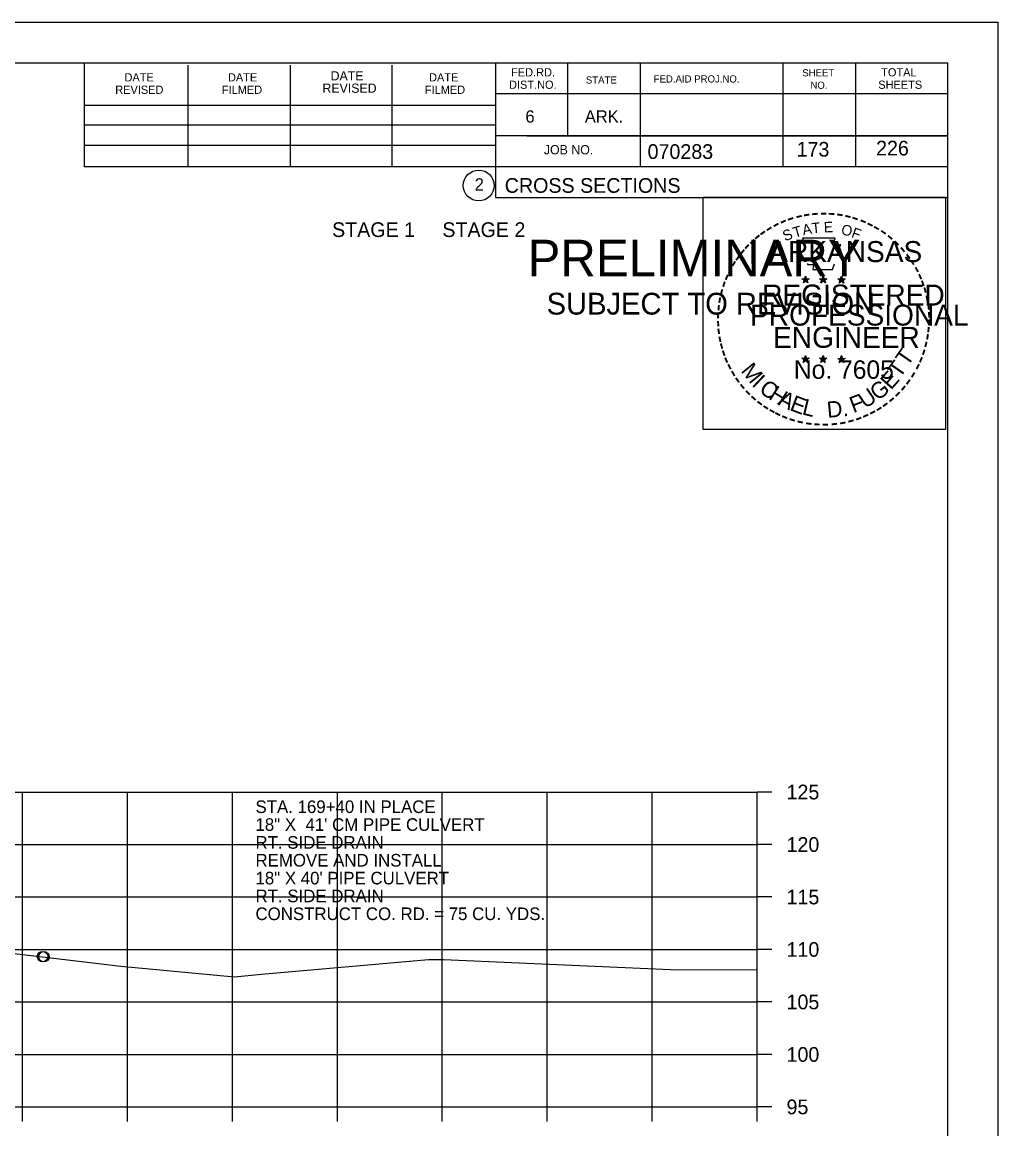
# Model space of a CAD drawing. Extents: x 1175611 to 1176402, y -433344 to -416213.
# Drawn here: x 1175850.9 to 1175943.9, y -427688.9 to -427583.4 of the extents above; entities that cross this region are included whole.
import ezdxf

# ---------------------------------------------------------------- set-up
doc = ezdxf.new("R2010")
doc.units = 0
for name, color, linetype in [('Default', 7, 'Continuous'), ('R_Axis', 7, 'Continuous'), ('R_Axis Annot', 7, 'Continuous'), ('R_Border', 7, 'Continuous'), ('R_Border Notes', 7, 'Continuous'), ('R_Border PE', 7, 'Continuous'), ('R_Border Prem', 7, 'Continuous'), ('R_Drive', 7, 'Continuous'), ('R_Exist Surface', 7, 'Continuous'), ('R_Grid', 7, 'Continuous'), ('R_No Plot', 7, 'Continuous')]:
    doc.layers.add(name, color=color, linetype=linetype)

msp = doc.modelspace()

# ---------------------------------------------------------------- linework, layer by layer
at = {"layer": 'R_Axis'}
for p, q in [((1175920.97, -427686.76), (1175920.97, -427656.76)), ((1175922.37, -427656.76), (1175920.97, -427656.76)), ((1175922.37, -427661.76), (1175920.97, -427661.76)), ((1175922.37, -427666.76), (1175920.97, -427666.76)), ((1175922.37, -427671.76), (1175920.97, -427671.76)), ((1175922.37, -427676.76), (1175920.97, -427676.76)), ((1175922.37, -427681.76), (1175920.97, -427681.76)), ((1175640.97, -427686.76), (1175920.97, -427686.76)), ((1175850.97, -427688.16), (1175850.97, -427686.76)), ((1175860.97, -427688.16), (1175860.97, -427686.76)), ((1175870.97, -427688.16), (1175870.97, -427686.76)), ((1175880.97, -427688.16), (1175880.97, -427686.76)), ((1175890.97, -427688.16), (1175890.97, -427686.76)), ((1175900.97, -427688.16), (1175900.97, -427686.76)), ((1175910.97, -427688.16), (1175910.97, -427686.76)), ((1175920.97, -427688.16), (1175920.97, -427686.76)), ((1175922.37, -427686.76), (1175920.97, -427686.76))]:
    msp.add_line(p, q, dxfattribs=at)
at = {"layer": 'R_Border'}
for p, q in [((1175622.97, -427587.3), (1175939.15, -427587.3)), ((1175856.89, -427597.18), (1175856.89, -427587.3)), ((1175866.75, -427597.18), (1175866.75, -427587.5)), ((1175876.51, -427597.18), (1175876.51, -427587.5)), ((1175886.19, -427597.18), (1175886.19, -427587.5)), ((1175896.05, -427587.3), (1175896.05, -427600.1)), ((1175902.89, -427587.3), (1175902.89, -427594.24)), ((1175909.83, -427587.3), (1175909.83, -427597.18)), ((1175923.41, -427587.3), (1175923.41, -427597.18)), ((1175930.35, -427587.3), (1175930.35, -427597.18)), ((1175939.15, -427792.76), (1175939.15, -427587.3)), ((1175939.15, -427590.24), (1175896.05, -427590.24)), ((1175939.15, -427590.22), (1175939.15, -427590.22)), ((1175856.89, -427591.32), (1175896.05, -427591.32)), ((1175856.89, -427593.18), (1175896.05, -427593.18)), ((1175939.15, -427594.24), (1175896.05, -427594.24)), ((1175899.01, -427594.24), (1175939.15, -427594.24)), ((1175856.89, -427597.18), (1175856.89, -427595.12)), ((1175856.89, -427595.12), (1175896.05, -427595.12)), ((1175939.15, -427597.18), (1175856.89, -427597.18)), ((1175896.05, -427600.1), (1175939.15, -427600.1))]:
    msp.add_line(p, q, dxfattribs=at)
msp.add_circle((1175894.44, -427598.97), 1.47, dxfattribs=at)
at = {"layer": 'R_Border PE'}
for p, q in [((1175925.23, -427607.86), (1175925.58, -427607.97)), ((1175925.23, -427607.86), (1175925.49, -427607.9)), ((1175925.23, -427607.86), (1175925.47, -427607.98)), ((1175925.37, -427608.26), (1175925.58, -427607.97)), ((1175925.58, -427607.6), (1175925.54, -427607.85)), ((1175925.58, -427607.97), (1175925.58, -427607.6)), ((1175925.58, -427607.6), (1175925.63, -427607.85)), ((1175925.93, -427607.86), (1175925.58, -427607.97)), ((1175925.8, -427608.26), (1175925.58, -427607.97)), ((1175925.93, -427607.86), (1175925.64, -427607.9)), ((1175925.93, -427607.86), (1175925.73, -427607.96)), ((1175926.9, -427607.86), (1175927.25, -427607.97)), ((1175926.9, -427607.86), (1175927.16, -427607.9)), ((1175926.9, -427607.86), (1175927.14, -427607.98)), ((1175927.04, -427608.26), (1175927.25, -427607.97)), ((1175927.25, -427607.6), (1175927.21, -427607.85)), ((1175927.25, -427607.97), (1175927.25, -427607.6)), ((1175927.25, -427607.6), (1175927.3, -427607.85)), ((1175927.6, -427607.86), (1175927.25, -427607.97)), ((1175927.47, -427608.26), (1175927.25, -427607.97)), ((1175927.6, -427607.86), (1175927.31, -427607.9)), ((1175927.6, -427607.86), (1175927.4, -427607.96)), ((1175928.67, -427607.87), (1175929.02, -427607.98)), ((1175928.67, -427607.87), (1175928.92, -427607.91)), ((1175928.67, -427607.87), (1175928.91, -427607.99)), ((1175929.02, -427607.61), (1175928.98, -427607.87)), ((1175929.02, -427607.98), (1175929.02, -427607.61)), ((1175929.02, -427607.61), (1175929.07, -427607.86)), ((1175929.36, -427607.87), (1175929.02, -427607.98)), ((1175929.36, -427607.87), (1175929.08, -427607.92)), ((1175929.36, -427607.87), (1175929.16, -427607.97)), ((1175925.37, -427608.26), (1175925.49, -427608.02)), ((1175925.37, -427608.26), (1175925.58, -427608.05)), ((1175925.8, -427608.26), (1175925.58, -427608.05)), ((1175925.8, -427608.26), (1175925.66, -427607.97)), ((1175927.04, -427608.26), (1175927.16, -427608.02)), ((1175927.04, -427608.26), (1175927.25, -427608.05)), ((1175927.47, -427608.26), (1175927.25, -427608.05)), ((1175927.47, -427608.26), (1175927.33, -427607.97)), ((1175928.8, -427608.28), (1175929.02, -427607.98)), ((1175928.8, -427608.28), (1175928.93, -427608.03)), ((1175928.8, -427608.28), (1175929.02, -427608.06)), ((1175929.23, -427608.28), (1175929.02, -427607.98)), ((1175929.23, -427608.28), (1175929.02, -427608.06)), ((1175929.23, -427608.28), (1175929.09, -427607.98)), ((1175925.58, -427615.17), (1175925.54, -427615.43)), ((1175925.58, -427615.54), (1175925.58, -427615.17)), ((1175925.58, -427615.17), (1175925.63, -427615.42)), ((1175927.25, -427615.17), (1175927.21, -427615.43)), ((1175927.25, -427615.54), (1175927.25, -427615.17)), ((1175927.25, -427615.17), (1175927.3, -427615.42)), ((1175929.02, -427615.18), (1175928.97, -427615.44)), ((1175929.02, -427615.55), (1175929.02, -427615.18)), ((1175929.02, -427615.18), (1175929.06, -427615.43)), ((1175925.23, -427615.43), (1175925.58, -427615.54)), ((1175925.23, -427615.43), (1175925.48, -427615.47)), ((1175925.23, -427615.43), (1175925.47, -427615.55)), ((1175925.36, -427615.84), (1175925.58, -427615.54)), ((1175925.36, -427615.84), (1175925.49, -427615.59)), ((1175925.36, -427615.84), (1175925.58, -427615.62)), ((1175925.93, -427615.43), (1175925.58, -427615.54)), ((1175925.79, -427615.84), (1175925.58, -427615.54)), ((1175925.79, -427615.84), (1175925.58, -427615.62)), ((1175925.93, -427615.43), (1175925.64, -427615.48)), ((1175925.79, -427615.84), (1175925.66, -427615.55)), ((1175925.93, -427615.43), (1175925.72, -427615.53)), ((1175926.9, -427615.43), (1175927.25, -427615.54)), ((1175926.9, -427615.43), (1175927.15, -427615.47)), ((1175926.9, -427615.43), (1175927.14, -427615.55)), ((1175927.03, -427615.84), (1175927.25, -427615.54)), ((1175927.03, -427615.84), (1175927.16, -427615.59)), ((1175927.03, -427615.84), (1175927.25, -427615.62)), ((1175927.6, -427615.43), (1175927.25, -427615.54)), ((1175927.46, -427615.84), (1175927.25, -427615.54)), ((1175927.46, -427615.84), (1175927.25, -427615.62)), ((1175927.6, -427615.43), (1175927.31, -427615.48)), ((1175927.46, -427615.84), (1175927.32, -427615.55)), ((1175927.6, -427615.43), (1175927.39, -427615.53)), ((1175928.67, -427615.44), (1175929.02, -427615.55)), ((1175928.67, -427615.44), (1175928.92, -427615.48)), ((1175928.67, -427615.44), (1175928.9, -427615.56)), ((1175928.8, -427615.85), (1175929.02, -427615.55)), ((1175928.8, -427615.85), (1175928.93, -427615.6)), ((1175928.8, -427615.85), (1175929.01, -427615.63)), ((1175929.23, -427615.85), (1175929.01, -427615.63)), ((1175929.36, -427615.44), (1175929.02, -427615.55)), ((1175929.23, -427615.85), (1175929.02, -427615.55)), ((1175929.36, -427615.44), (1175929.08, -427615.49)), ((1175929.23, -427615.85), (1175929.09, -427615.56)), ((1175929.36, -427615.44), (1175929.16, -427615.54))]:
    msp.add_line(p, q, dxfattribs=at)
for points in [[(1175925.28, -427603.98), (1175925.54, -427604.8)], [(1175928.79, -427604.9), (1175928.93, -427604.62), (1175928.24, -427604.64), (1175928.39, -427603.98), (1175925.28, -427603.98)], [(1175925.77, -427606.4), (1175925.77, -427606.49), (1175926.33, -427606.51), (1175926.28, -427606.98), (1175928.15, -427606.98), (1175928.35, -427606.44)], [(1175925.58, -427607.6), (1175925.8, -427608.26), (1175925.23, -427607.86), (1175925.93, -427607.86), (1175925.37, -427608.26), (1175925.58, -427607.6)], [(1175927.25, -427607.6), (1175927.47, -427608.26), (1175926.9, -427607.86), (1175927.6, -427607.86), (1175927.04, -427608.26), (1175927.25, -427607.6)], [(1175929.02, -427607.61), (1175929.23, -427608.28), (1175928.67, -427607.87), (1175929.36, -427607.87), (1175928.8, -427608.28), (1175929.02, -427607.61)], [(1175925.58, -427615.17), (1175925.79, -427615.84), (1175925.23, -427615.43), (1175925.93, -427615.43), (1175925.36, -427615.84), (1175925.58, -427615.17)], [(1175927.25, -427615.17), (1175927.46, -427615.84), (1175926.9, -427615.43), (1175927.6, -427615.43), (1175927.03, -427615.84), (1175927.25, -427615.17)], [(1175929.02, -427615.18), (1175929.23, -427615.85), (1175928.67, -427615.44), (1175929.36, -427615.44), (1175928.8, -427615.85), (1175929.02, -427615.18)]]:
    msp.add_lwpolyline(points, dxfattribs=at)
for centre, radius in [((1175925.58, -427607.97), 0.172), ((1175925.58, -427607.97), 0.145), ((1175925.58, -427607.97), 0.116), ((1175925.58, -427607.97), 0.0991), ((1175925.58, -427607.97), 0.0747), ((1175925.58, -427607.97), 0.0495), ((1175925.58, -427607.97), 0.0296), ((1175927.25, -427607.97), 0.172), ((1175927.25, -427607.97), 0.145), ((1175927.25, -427607.97), 0.116), ((1175927.25, -427607.97), 0.0991), ((1175927.25, -427607.97), 0.0747), ((1175927.25, -427607.97), 0.0495), ((1175927.25, -427607.97), 0.0296), ((1175929.02, -427607.98), 0.172), ((1175929.02, -427607.98), 0.145), ((1175929.02, -427607.98), 0.116), ((1175929.02, -427607.98), 0.0991), ((1175929.02, -427607.98), 0.0747), ((1175929.02, -427607.98), 0.0495), ((1175929.02, -427607.98), 0.0296), ((1175925.58, -427615.54), 0.172), ((1175925.58, -427615.54), 0.145), ((1175925.58, -427615.54), 0.116), ((1175925.58, -427615.54), 0.0991), ((1175925.58, -427615.54), 0.0747), ((1175925.58, -427615.54), 0.0495), ((1175925.58, -427615.54), 0.0296), ((1175927.25, -427615.54), 0.172), ((1175927.25, -427615.54), 0.145), ((1175927.25, -427615.54), 0.116), ((1175927.25, -427615.54), 0.0991), ((1175927.25, -427615.54), 0.0747), ((1175927.25, -427615.54), 0.0495), ((1175927.25, -427615.54), 0.0296), ((1175929.01, -427615.55), 0.172), ((1175929.01, -427615.55), 0.145), ((1175929.01, -427615.55), 0.116), ((1175929.01, -427615.55), 0.0991), ((1175929.01, -427615.55), 0.0747), ((1175929.01, -427615.55), 0.0495), ((1175929.01, -427615.55), 0.0296)]:
    msp.add_circle(centre, radius, dxfattribs=at)
at = {"layer": 'R_Exist Surface'}
msp.add_lwpolyline([(1175849.68, -427672.08), (1175851.25, -427672.26), (1175860.34, -427673.35), (1175871.17, -427674.36), (1175873.75, -427674.11), (1175889.67, -427672.7), (1175891.1, -427672.71), (1175912.7, -427673.67), (1175920.97, -427673.69)], dxfattribs=at)
at = {"layer": 'R_Grid'}
for p, q in [((1175640.97, -427656.76), (1175920.97, -427656.76)), ((1175850.97, -427686.76), (1175850.97, -427656.76)), ((1175860.97, -427686.76), (1175860.97, -427656.76)), ((1175870.97, -427686.76), (1175870.97, -427656.76)), ((1175880.97, -427686.76), (1175880.97, -427656.76)), ((1175890.97, -427686.76), (1175890.97, -427656.76)), ((1175900.97, -427686.76), (1175900.97, -427656.76)), ((1175910.97, -427686.76), (1175910.97, -427656.76)), ((1175920.97, -427686.76), (1175920.97, -427656.76)), ((1175640.97, -427661.76), (1175920.97, -427661.76)), ((1175640.97, -427666.76), (1175920.97, -427666.76)), ((1175640.97, -427671.76), (1175920.97, -427671.76)), ((1175640.97, -427676.76), (1175920.97, -427676.76)), ((1175640.97, -427681.76), (1175920.97, -427681.76)), ((1175640.97, -427686.76), (1175920.97, -427686.76))]:
    msp.add_line(p, q, dxfattribs=at)
at = {"layer": 'R_No Plot'}
msp.add_line((1175610.57, -427583.41), (1175943.91, -427583.41), dxfattribs=at)
for points in [[(1175610.57, -427583.41), (1175943.91, -427583.41), (1175943.91, -427796.75), (1175610.57, -427796.75)], [(1175915.82, -427600.07), (1175938.92, -427600.07), (1175938.92, -427622.22), (1175915.82, -427622.22)]]:
    msp.add_lwpolyline(points, close=True, dxfattribs=at)
for centre in [(1175852.88, -427672.44), (1175853.01, -427672.45)]:
    msp.add_circle(centre, 0.5, dxfattribs=at)

# ---------------------------------------------------------------- texts
at = {"layer": 'Default'}
msp.add_text('STAGE 1     STAGE 2', height=1.4, dxfattribs=at).set_placement((1175880.47, -427603.88))
at = {"layer": 'R_Axis Annot'}
for s, p in [('125', (1175923.77, -427657.46)), ('120', (1175923.77, -427662.46)), ('115', (1175923.77, -427667.46)), ('110', (1175923.77, -427672.46)), ('105', (1175923.77, -427677.46)), ('100', (1175923.77, -427682.46)), ('95', (1175923.77, -427687.46))]:
    msp.add_text(s, height=1.4, dxfattribs=at).set_placement(p)
at = {"layer": 'R_Border'}
for s, height, p in [('FED.RD.', 0.782, (1175897.53, -427588.58)), ('SHEET', 0.684, (1175925.27, -427588.58)), ('TOTAL', 0.782, (1175932.79, -427588.58)), ('DATE', 0.782, (1175860.69, -427589.06)), ('DATE', 0.782, (1175870.55, -427589.06)), ('DATE', 0.879, (1175880.33, -427588.96)), ('DATE', 0.782, (1175889.71, -427589.06)), ('DIST.NO.', 0.782, (1175897.33, -427589.76)), ('STATE', 0.684, (1175904.65, -427589.26)), ('FED.AID PROJ.NO.', 0.684, (1175911.11, -427589.16)), ('SHEETS', 0.782, (1175932.51, -427589.76)), ('REVISED', 0.782, (1175859.81, -427590.24)), ('FILMED', 0.782, (1175869.97, -427590.24)), ('REVISED', 0.879, (1175879.55, -427590.14)), ('FILMED', 0.782, (1175889.31, -427590.24)), ('NO.', 0.684, (1175926.05, -427589.76)), ('6', 1.17, (1175898.89, -427592.98)), ('ARK.', 1.172, (1175904.55, -427592.98)), ('JOB NO.', 0.879, (1175900.65, -427596)), ('070283', 1.4, (1175910.53, -427596.44)), ('2', 1.17, (1175894.06, -427599.45)), ('CROSS SECTIONS', 1.4, (1175896.92, -427599.67))]:
    msp.add_text(s, height=height, rotation=360, dxfattribs=at).set_placement(p)
at = {"layer": 'R_Border Notes'}
for s, p in [('173', (1175924.73, -427596.22)), ('226', (1175932.3, -427596.11))]:
    msp.add_text(s, height=1.4, dxfattribs=at).set_placement(p)
at = {"layer": 'R_Border PE'}
for s, height, rotation, p in [('-', 1.6, 10.2193, (1175925.45, -427602.45)), ('-', 1.6, 5.8968, (1175926.18, -427602.34)), ('-', 1.6, 0.1862, (1175926.95, -427602.27)), ('-', 1.6, 357.743, (1175927.67, -427602.28)), ('-', 1.6, 28.7918, (1175922.76, -427603.44)), ('-', 1.6, 24.3072, (1175923.39, -427603.12)), ('-', 1.6, 19.1761, (1175924.02, -427602.85)), ('-', 1.6, 13.6301, (1175924.77, -427602.61)), ('A', 1, 11.2132, (1175925.37, -427603.72)), ('T', 1, 6.0228, (1175926.22, -427603.55)), ('E', 1, 0.8323, (1175927.32, -427603.44)), ('-', 1.6, 352.1617, (1175928.42, -427602.33)), ('-', 1.6, 347.2049, (1175929.14, -427602.45)), ('-', 1.6, 342.3362, (1175929.77, -427602.6)), ('-', 1.6, 337.8551, (1175930.51, -427602.83)), ('-', 1.6, 334.1211, (1175931.14, -427603.1)), ('-', 1.6, 38.9507, (1175921.1, -427604.58)), ('-', 1.6, 36.2317, (1175921.58, -427604.2)), ('-', 1.6, 34.0636, (1175922.16, -427603.81)), ('S', 1, 21.594, (1175923.63, -427604.3)), ('T', 1, 16.4036, (1175924.54, -427603.97)), ('O', 1, 350.4515, (1175928.93, -427603.65)), ('F', 1, 340.0707, (1175929.88, -427603.88)), ('-', 1.6, 329.6409, (1175931.72, -427603.38)), ('-', 1.6, 325.8627, (1175932.36, -427603.74)), ('-', 1.6, 320.5297, (1175932.97, -427604.17)), ('-', 1.6, 48.423, (1175920.22, -427605.47)), ('-', 1.6, 42.9622, (1175920.67, -427605)), ('ARKANSAS', 2, 360, (1175922.13, -427606.27)), ('-', 1.6, 315.5786, (1175933.57, -427604.66)), ('-', 1.6, 54.2325, (1175919.41, -427606.53)), ('-', 1.6, 50.6142, (1175919.82, -427605.96)), ('-', 1.6, 309.8797, (1175934.14, -427605.21)), ('-', 1.6, 306.6522, (1175934.66, -427605.81)), ('-', 1.6, 62.8713, (1175918.77, -427607.67)), ('-', 1.6, 58.0706, (1175919.08, -427607.05)), ('-', 1.4, 303.6753, (1175935.15, -427606.38)), ('-', 1.6, 299.6684, (1175935.47, -427606.98)), ('-', 1.6, 67.7743, (1175918.51, -427608.28)), ('DWB', 0.01, 360, (1175925.57, -427607.97)), ('DWB', 0.01, 360, (1175927.24, -427607.97)), ('-', 1.6, 294.6628, (1175935.79, -427607.59)), ('-', 1.6, 75.461, (1175918.09, -427609.62)), ('-', 1.6, 72.3945, (1175918.29, -427608.91)), ('REGISTERED', 2, 360, (1175921.45, -427610.41)), ('DWB', 0.01, 360, (1175929, -427607.98)), ('-', 1.6, 290.5728, (1175936.05, -427608.17)), ('-', 1.6, 285.1233, (1175936.28, -427608.75)), ('-', 1.6, 81.2013, (1175917.96, -427610.34)), ('-', 1.6, 280.5493, (1175936.48, -427609.49)), ('-', 1.6, 89.0622, (1175917.86, -427611.73)), ('-', 1.6, 85.1863, (1175917.89, -427611.03)), ('PROFESSIONAL', 2, 360, (1175920.3, -427612.32)), ('-', 1.6, 276.5962, (1175936.65, -427610.26)), ('-', 1.6, 274.3301, (1175936.71, -427610.98)), ('-', 1.6, 94.1959, (1175917.9, -427612.45)), ('-', 1.6, 269.9407, (1175936.74, -427611.62)), ('-', 1.6, 98.9479, (1175917.97, -427613.12)), ('ENGINEER', 2, 360, (1175922.49, -427614.44)), ('-', 1.6, 260.9953, (1175936.65, -427612.94)), ('-', 1.6, 263.5172, (1175936.72, -427612.28)), ('-', 1.6, 101.7149, (1175918.1, -427613.85)), ('-', 1.6, 105.4578, (1175918.27, -427614.45)), ('-', 1.6, 255.7626, (1175936.54, -427613.61)), ('-', 1.6, 109.0874, (1175918.48, -427615.08)), ('-', 1.6, 114.0643, (1175918.73, -427615.68)), ('T', 1.54, 55.055, (1175935.3, -427616.28)), ('-', 1.6, 247.8887, (1175936.14, -427615.01)), ('-', 1.6, 252.8681, (1175936.36, -427614.33)), ('-', 1.6, 115.7289, (1175919.04, -427616.29)), ('M', 1.54, 308.9175, (1175919.35, -427616.65)), ('No. 7605', 1.757, 360, (1175924.46, -427617.39)), ('DWB', 0.01, 360, (1175925.56, -427615.54)), ('DWB', 0.01, 360, (1175927.23, -427615.55)), ('DWB', 0.01, 360, (1175929, -427615.55)), ('T', 1.54, 55.055, (1175934.57, -427617.4)), ('-', 1.6, 244.6197, (1175935.87, -427615.64)), ('-', 1.6, 120.4471, (1175919.4, -427616.88)), ('-', 1.6, 125.8934, (1175919.8, -427617.44)), ('I', 1.54, 316.4636, (1175920.39, -427617.97)), ('E', 1.54, 48.7313, (1175933.72, -427618.52)), ('-', 1.6, 233.8452, (1175935.08, -427617.04)), ('-', 1.6, 239.0712, (1175935.48, -427616.39)), ('-', 1.6, 130.7181, (1175920.26, -427617.99)), ('-', 1.6, 134.2238, (1175920.78, -427618.54)), ('C', 1.54, 324.0197, (1175921.06, -427618.59)), ('H', 1.54, 327.5342, (1175921.97, -427619.25)), ('U', 1.54, 34.4052, (1175931.27, -427620.28)), ('G', 1.54, 38.2173, (1175932.47, -427619.54)), ('-', 1.6, 231.2538, (1175934.65, -427617.61)), ('-', 1.6, 138.9338, (1175921.3, -427619)), ('-', 1.6, 144.6463, (1175921.86, -427619.41)), ('A', 1.54, 332.5513, (1175922.83, -427619.78)), ('E', 1.54, 339.2068, (1175923.99, -427620.35)), ('L', 1.54, 346.2929, (1175925.18, -427620.77)), ('D.', 1.54, 5.2602, (1175927.68, -427621.11)), ('F', 1.54, 20.8202, (1175930.13, -427620.67)), ('-', 1.6, 221.0851, (1175933.65, -427618.68)), ('-', 1.6, 225.7653, (1175934.17, -427618.17)), ('-', 1.6, 148.0898, (1175922.42, -427619.78)), ('-', 1.6, 151.5704, (1175923, -427620.1)), ('-', 1.6, 154.6002, (1175923.52, -427620.35)), ('-', 1.6, 207.3568, (1175932.01, -427619.88)), ('-', 1.6, 212.2491, (1175932.56, -427619.54)), ('-', 1.6, 215.7363, (1175933.1, -427619.15)), ('-', 1.6, 158.5612, (1175924.15, -427620.6)), ('-', 1.6, 162.7983, (1175924.83, -427620.82)), ('-', 1.6, 167.5555, (1175925.55, -427620.98)), ('-', 1.6, 173.1155, (1175926.32, -427621.09)), ('-', 1.6, 176.5183, (1175927.07, -427621.14)), ('-', 1.6, 181.5918, (1175927.81, -427621.13)), ('-', 1.6, 185.8167, (1175928.62, -427621.05)), ('-', 1.6, 191.2858, (1175929.36, -427620.92)), ('-', 1.6, 195.4743, (1175930.09, -427620.72)), ('-', 1.6, 200.7184, (1175930.76, -427620.48)), ('-', 1.6, 204.2516, (1175931.38, -427620.2))]:
    msp.add_text(s, height=height, rotation=rotation, dxfattribs=at).set_placement(p)
at = {"layer": 'R_Border Prem'}
for s, height, p in [('PRELIMINARY', 3.5, (1175899.1, -427607.64)), ('DWB', 0.01, (1175899.85, -427605.79)), ('SUBJECT TO REVISION', 2.0751, (1175900.91, -427611.27))]:
    msp.add_text(s, height=height, rotation=360, dxfattribs=at).set_placement(p)
at = {"layer": 'R_Drive'}
for s, p in [('STA. 169+40 IN PLACE', (1175873.17, -427658.76)), ('18" X  41\' CM PIPE CULVERT ', (1175873.17, -427660.46)), ('RT. SIDE DRAIN', (1175873.17, -427662.16)), ('REMOVE AND INSTALL', (1175873.17, -427663.86)), ('18" X 40\' PIPE CULVERT', (1175873.17, -427665.56)), ('RT. SIDE DRAIN', (1175873.17, -427667.26)), ('CONSTRUCT CO. RD. = 75 CU. YDS.', (1175873.17, -427668.96))]:
    msp.add_text(s, height=1.2, dxfattribs=at).set_placement(p)

doc.saveas('drawing.dxf')
